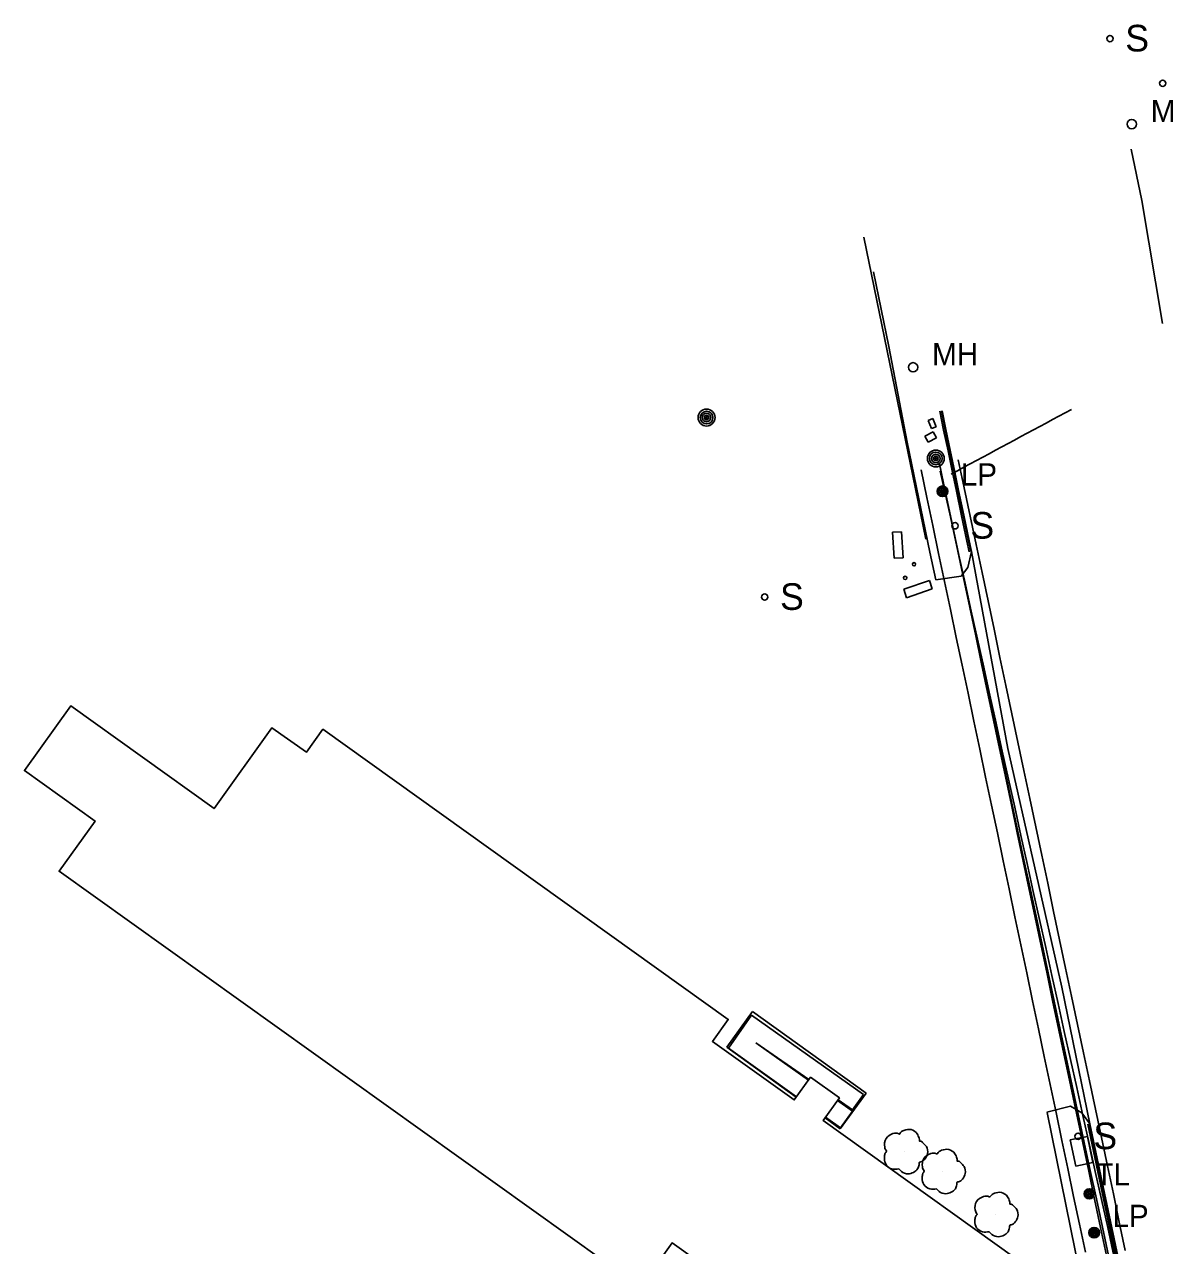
# Model space of a CAD drawing. Extents: x 368532 to 392481, y 10654822 to 10676899.
# Drawn here: x 384191.6 to 384449, y 10656208.4 to 10656483.7 of the extents above; entities that cross this region are included whole.
import ezdxf

# ---------------------------------------------------------------- set-up
doc = ezdxf.new("R2010")
doc.units = 0
for name, color, linetype in [('p_Catenary', 7, 'Continuous'), ('p_dtm slab', 7, 'Continuous'), ('p_road - paved curb', 7, 'Continuous'), ('p_road general road feature', 7, 'Continuous'), ('p_road paint stripe', 7, 'Continuous'), ('p_structure building', 7, 'Continuous'), ('p_structure fence', 7, 'Continuous'), ('p_structure sign', 7, 'Continuous'), ('p_structure stairs', 7, 'Continuous'), ('p_structure unidentified', 7, 'Continuous'), ('p_utility general pole', 7, 'Continuous'), ('p_utility manhole', 7, 'Continuous'), ('p_veg tree', 7, 'Continuous')]:
    doc.layers.add(name, color=color, linetype=linetype)

msp = doc.modelspace()

# ---------------------------------------------------------------- linework, layer by layer
at = {"layer": 'p_Catenary'}
for points in [[(384427.6, 10656396.9), (384426.17, 10656396.13), (384424.74, 10656395.36), (384423.32, 10656394.59), (384421.89, 10656393.82), (384420.46, 10656393.05), (384419.03, 10656392.29), (384417.61, 10656391.52), (384416.18, 10656390.75), (384414.75, 10656389.98), (384413.32, 10656389.21), (384411.89, 10656388.44), (384410.47, 10656387.68), (384409.04, 10656386.91), (384407.61, 10656386.14), (384406.18, 10656385.37), (384404.76, 10656384.6), (384403.33, 10656383.84), (384401.9, 10656383.07), (384400.47, 10656382.3)], [(384439.7, 10656207.35), (384438.35, 10656213.71), (384437.01, 10656220.08), (384435.66, 10656226.44), (384434.32, 10656232.81), (384432.98, 10656239.17), (384431.63, 10656245.54), (384430.29, 10656251.9), (384428.94, 10656258.27), (384427.6, 10656264.63), (384426.25, 10656271), (384424.91, 10656277.36), (384423.56, 10656283.73), (384422.22, 10656290.09), (384420.88, 10656296.46), (384419.53, 10656302.82), (384418.19, 10656309.18), (384416.84, 10656315.55), (384415.5, 10656321.91), (384414.15, 10656328.28), (384412.81, 10656334.64), (384411.46, 10656341.01), (384410.12, 10656347.37), (384408.78, 10656353.74), (384407.43, 10656360.1), (384406.09, 10656366.47), (384404.74, 10656372.83), (384403.4, 10656379.2), (384402.05, 10656385.56)], [(384430.7, 10656206.95), (384429.38, 10656213.24), (384428.06, 10656219.54), (384426.74, 10656225.84), (384425.41, 10656232.14), (384424.09, 10656238.44), (384422.77, 10656244.74), (384421.45, 10656251.04), (384420.12, 10656257.33), (384418.8, 10656263.63), (384417.48, 10656269.93), (384416.16, 10656276.23), (384414.83, 10656282.53), (384413.51, 10656288.83), (384412.19, 10656295.13), (384410.87, 10656301.43), (384409.54, 10656307.72), (384408.22, 10656314.02), (384406.9, 10656320.32), (384405.58, 10656326.62), (384404.26, 10656332.92), (384402.93, 10656339.22), (384401.61, 10656345.52), (384400.29, 10656351.81), (384398.97, 10656358.11), (384397.64, 10656364.41), (384396.32, 10656370.71), (384395, 10656377.01), (384393.68, 10656383.31)], [(384435.89, 10656206.22), (384434.53, 10656212.59), (384433.18, 10656218.96), (384431.82, 10656225.33), (384430.46, 10656231.7), (384429.1, 10656238.07), (384427.74, 10656244.44), (384426.38, 10656250.81), (384425.02, 10656257.18), (384423.66, 10656263.54), (384422.3, 10656269.91), (384420.94, 10656276.28), (384419.58, 10656282.65), (384418.23, 10656289.02), (384416.87, 10656295.39), (384415.51, 10656301.76), (384414.15, 10656308.13), (384412.79, 10656314.5), (384411.43, 10656320.87), (384410.07, 10656327.24), (384408.71, 10656333.61), (384407.35, 10656339.98), (384405.99, 10656346.35), (384404.63, 10656352.72), (384403.28, 10656359.08), (384401.92, 10656365.45), (384400.56, 10656371.82), (384399.2, 10656378.19), (384397.84, 10656384.56)], [(384435.47, 10656206.18), (384434.13, 10656212.53), (384432.79, 10656218.88), (384431.45, 10656225.23), (384430.11, 10656231.58), (384428.77, 10656237.93), (384427.43, 10656244.28), (384426.09, 10656250.63), (384424.75, 10656256.98), (384423.41, 10656263.33), (384422.07, 10656269.68), (384420.73, 10656276.03), (384419.39, 10656282.38), (384418.05, 10656288.73), (384416.71, 10656295.08), (384415.37, 10656301.43), (384414.03, 10656307.78), (384412.69, 10656314.13), (384411.35, 10656320.48), (384410.01, 10656326.83), (384408.67, 10656333.18), (384407.33, 10656339.53), (384405.99, 10656345.88), (384404.65, 10656352.23), (384403.31, 10656358.58), (384401.97, 10656364.93), (384400.63, 10656371.28), (384399.3, 10656377.63), (384397.96, 10656383.98)], [(384437.13, 10656206.17), (384435.73, 10656212.49), (384434.33, 10656218.8), (384432.94, 10656225.12), (384431.54, 10656231.43), (384430.14, 10656237.75), (384428.75, 10656244.06), (384427.35, 10656250.38), (384425.95, 10656256.69), (384424.56, 10656263.01), (384423.16, 10656269.32), (384421.76, 10656275.64), (384420.37, 10656281.95), (384418.97, 10656288.27), (384417.57, 10656294.59), (384416.18, 10656300.9), (384414.78, 10656307.22), (384413.38, 10656313.53), (384411.99, 10656319.85), (384410.59, 10656326.16), (384409.19, 10656332.48), (384407.8, 10656338.79), (384406.4, 10656345.11), (384405, 10656351.42), (384403.61, 10656357.74), (384402.21, 10656364.05), (384400.81, 10656370.37), (384399.42, 10656376.68), (384398.02, 10656383)]]:
    msp.add_lwpolyline(points, dxfattribs=at)
at = {"layer": 'p_dtm slab'}
for p, q in [((384349.88, 10656253.16), (384355.68, 10656261.21)), ((384355.68, 10656261.21), (384381.28, 10656242.76)), ((384365.54, 10656241.88), (384349.88, 10656253.16)), ((384381.28, 10656242.76), (384375.48, 10656234.72)), ((384375.48, 10656234.72), (384372.04, 10656237.2))]:
    msp.add_line(p, q, dxfattribs=at)
at = {"layer": 'p_road - paved curb'}
for p, q in [((384397.93, 10656396.47), (384398.76, 10656392.23)), ((384398.27, 10656396.54), (384399.1, 10656392.3)), ((384398.42, 10656396.57), (384399.25, 10656392.33)), ((384398.76, 10656392.23), (384399.77, 10656387.57)), ((384399.1, 10656392.3), (384400.11, 10656387.64)), ((384399.25, 10656392.33), (384400.26, 10656387.67)), ((384399.77, 10656387.57), (384400.78, 10656382.67)), ((384400.11, 10656387.64), (384401.12, 10656382.74)), ((384400.26, 10656387.67), (384401.27, 10656382.77)), ((384400.78, 10656382.67), (384401.64, 10656378.5)), ((384401.12, 10656382.74), (384401.98, 10656378.57)), ((384401.27, 10656382.77), (384402.13, 10656378.6)), ((384401.64, 10656378.5), (384402.81, 10656372.92)), ((384401.98, 10656378.57), (384403.15, 10656372.99)), ((384402.13, 10656378.6), (384403.3, 10656373.02)), ((384402.81, 10656372.92), (384404.02, 10656367.19)), ((384403.15, 10656372.99), (384404.36, 10656367.26)), ((384403.3, 10656373.02), (384404.51, 10656367.29)), ((384404.02, 10656367.19), (384404.52, 10656364.76)), ((384404.36, 10656367.26), (384404.87, 10656364.84)), ((384404.51, 10656367.29), (384405.01, 10656364.87)), ((384405.01, 10656364.87), (384413.27, 10656320.46)), ((384413.27, 10656320.46), (384425.41, 10656266.7)), ((384425.41, 10656266.7), (384431.73, 10656235.89)), ((384431.24, 10656235.78), (384442.53, 10656182.05)), ((384431.58, 10656235.85), (384442.87, 10656182.12)), ((384431.73, 10656235.89), (384443.02, 10656182.15))]:
    msp.add_line(p, q, dxfattribs=at)
at = {"layer": 'p_road general road feature'}
for p, q in [((384386.44, 10656411.06), (384382.98, 10656427.91)), ((384390.56, 10656389.51), (384386.44, 10656411.06)), ((384395.68, 10656364.71), (384390.56, 10656389.51)), ((384397.02, 10656358.51), (384395.68, 10656364.71)), ((384405.01, 10656364.87), (384404.24, 10656361.23)), ((384404.24, 10656361.23), (384402.71, 10656359.29)), ((384402.71, 10656359.29), (384397.02, 10656358.51)), ((384422.01, 10656238.51), (384427.35, 10656239.87)), ((384427.35, 10656239.87), (384429.92, 10656238.38)), ((384422.06, 10656238.4), (384429.76, 10656200.8)), ((384429.92, 10656238.38), (384431.73, 10656235.89))]:
    msp.add_line(p, q, dxfattribs=at)
at = {"layer": 'p_road paint stripe'}
for p, q in [((384441.02, 10656455.52), (384443.45, 10656443.95)), ((384443.45, 10656443.95), (384448.06, 10656416.23))]:
    msp.add_line(p, q, dxfattribs=at)
at = {"layer": 'p_structure building'}
msp.add_lwpolyline([(384330.44, 10656199.06), (384199.47, 10656292.8), (384207.55, 10656304.11), (384191.64, 10656315.49), (384202.07, 10656330.06), (384234.38, 10656306.94), (384247.42, 10656325.15), (384255.17, 10656319.61), (384258.89, 10656324.81), (384350.23, 10656259.43), (384346.67, 10656254.46), (384365.1, 10656241.26), (384368.77, 10656246.39), (384375.28, 10656241.73), (384371.63, 10656236.63), (384424.91, 10656198.5), (384400.31, 10656164.13), (384337.58, 10656209.03)], close=True, dxfattribs=at)
at = {"layer": 'p_structure fence'}
msp.add_line((384394.73, 10656367.63), (384380.78, 10656435.68), dxfattribs=at)
at = {"layer": 'p_structure sign'}
for centre in [(384436.24, 10656480.46), (384448.14, 10656470.39), (384401.34, 10656370.66), (384358.45, 10656354.6), (384429.05, 10656233.07)]:
    msp.add_circle(centre, 0.713, dxfattribs=at)
at = {"layer": 'p_structure stairs'}
for p, q in [((384355.46, 10656260.34), (384350.32, 10656252.9)), ((384380.7, 10656242.5), (384355.46, 10656260.34)), ((384356.47, 10656254.12), (384356.47, 10656254.12)), ((384368.31, 10656245.74), (384356.47, 10656254.12)), ((384356.47, 10656254.12), (384368.4, 10656245.87)), ((384350.32, 10656252.9), (384365.63, 10656242)), ((384378.26, 10656239.05), (384380.7, 10656242.5)), ((384378.21, 10656238.73), (384374.84, 10656241.12)), ((384374.99, 10656241.32), (384378.26, 10656239.05)), ((384372.15, 10656237.36), (384375.52, 10656234.96)), ((384375.52, 10656234.96), (384378.21, 10656238.73))]:
    msp.add_line(p, q, dxfattribs=at)
at = {"layer": 'p_structure unidentified'}
for p, q in [((384395.3, 10656394.42), (384396.3, 10656394.83)), ((384396.06, 10656392.59), (384395.3, 10656394.42)), ((384396.3, 10656394.83), (384397.05, 10656393)), ((384394.56, 10656390.87), (384396.44, 10656391.84)), ((384395.27, 10656389.48), (384394.56, 10656390.87)), ((384397.05, 10656393), (384396.06, 10656392.59)), ((384396.44, 10656391.84), (384397.16, 10656390.45)), ((384397.16, 10656390.45), (384395.27, 10656389.48)), ((384387.28, 10656369.23), (384389.3, 10656369.33)), ((384387.6, 10656363.35), (384387.28, 10656369.23)), ((384389.3, 10656369.33), (384389.62, 10656363.46)), ((384389.62, 10656363.46), (384387.6, 10656363.35)), ((384389.78, 10656356.35), (384395.56, 10656358.32)), ((384395.56, 10656358.32), (384396.2, 10656356.42)), ((384390.43, 10656354.45), (384389.78, 10656356.35)), ((384396.2, 10656356.42), (384390.43, 10656354.45)), ((384427.3, 10656232.24), (384431.2, 10656233.06)), ((384428.53, 10656226.37), (384427.3, 10656232.24)), ((384431.2, 10656233.06), (384432.42, 10656227.18)), ((384432.42, 10656227.18), (384428.53, 10656226.37))]:
    msp.add_line(p, q, dxfattribs=at)
for centre in [(384392.09, 10656361.98), (384390.1, 10656358.93)]:
    msp.add_circle(centre, 0.375, dxfattribs=at)
at = {"layer": 'p_utility general pole'}
for centre, radius in [((384345.35, 10656395.05), 1.9), ((384345.35, 10656395.05), 1.44), ((384345.35, 10656395.05), 0.973), ((384345.35, 10656395.05), 0.539), ((384345.35, 10656395.05), 0.192), ((384397, 10656385.84), 1.9), ((384397, 10656385.84), 1.44), ((384397, 10656385.84), 0.973), ((384397, 10656385.84), 0.539), ((384397, 10656385.84), 0.192), ((384398.51, 10656378.44), 1.19), ((384398.51, 10656378.44), 0.901), ((384398.51, 10656378.44), 0.608), ((384398.51, 10656378.44), 0.337), ((384398.51, 10656378.44), 0.12), ((384431.58, 10656220.11), 1.14), ((384431.58, 10656220.11), 0.865), ((384431.58, 10656220.11), 0.584), ((384431.58, 10656220.11), 0.323), ((384431.58, 10656220.11), 0.115), ((384432.68, 10656211.35), 1.19), ((384432.68, 10656211.35), 0.901), ((384432.68, 10656211.35), 0.608), ((384432.68, 10656211.35), 0.337), ((384432.68, 10656211.35), 0.12)]:
    msp.add_circle(centre, radius, dxfattribs=at)
at = {"layer": 'p_utility manhole'}
for centre in [(384441.16, 10656461.18), (384391.89, 10656406.38)]:
    msp.add_circle(centre, 1.05, dxfattribs=at)
at = {"layer": 'p_veg tree'}
for p, q in [((384390.06, 10656229.67), (384390.06, 10656229.67)), ((384398.56, 10656225.18), (384398.56, 10656225.18)), ((384410.44, 10656215.49), (384410.44, 10656215.49))]:
    msp.add_line(p, q, dxfattribs=at)
for points in [[(384388.68, 10656225.74), (384387.13, 10656225.71), (384385.82, 10656226.66), (384385.41, 10656228.11), (384385.51, 10656228.96), (384385.84, 10656229.57), (384385.94, 10656229.69), (384385.88, 10656229.78), (384385.49, 10656230.65), (384385.79, 10656232.56), (384387.35, 10656233.67), (384388.65, 10656233.61), (384388.8, 10656233.56), (384388.87, 10656233.66), (384389.82, 10656234.41), (384391.43, 10656234.57), (384392.81, 10656233.63), (384393.25, 10656232.63), (384393.33, 10656232.09), (384393.31, 10656231.98), (384393.42, 10656231.98), (384394.02, 10656231.69), (384394.88, 10656230.74), (384395.14, 10656229.19), (384394.53, 10656227.94), (384393.59, 10656227.3), (384393.33, 10656227.23), (384393.28, 10656227.18), (384393.27, 10656227.12), (384393.23, 10656226.67), (384392.91, 10656225.74), (384391.99, 10656224.95), (384390.78, 10656224.61), (384389.26, 10656225.13), (384388.66, 10656225.74)], [(384397.18, 10656221.25), (384395.62, 10656221.23), (384394.32, 10656222.18), (384393.91, 10656223.62), (384394.01, 10656224.47), (384394.34, 10656225.09), (384394.44, 10656225.2), (384394.38, 10656225.3), (384393.99, 10656226.17), (384394.29, 10656228.08), (384395.85, 10656229.18), (384397.15, 10656229.12), (384397.29, 10656229.08), (384397.37, 10656229.18), (384398.32, 10656229.93), (384399.93, 10656230.09), (384401.31, 10656229.14), (384401.75, 10656228.15), (384401.82, 10656227.6), (384401.81, 10656227.49), (384401.92, 10656227.5), (384402.52, 10656227.21), (384403.38, 10656226.26), (384403.64, 10656224.7), (384403.03, 10656223.45), (384402.09, 10656222.81), (384401.83, 10656222.75), (384401.78, 10656222.7), (384401.77, 10656222.63), (384401.72, 10656222.18), (384401.41, 10656221.26), (384400.49, 10656220.47), (384399.27, 10656220.12), (384397.76, 10656220.64), (384397.16, 10656221.26)], [(384409.06, 10656211.56), (384407.5, 10656211.54), (384406.2, 10656212.48), (384405.79, 10656213.93), (384405.89, 10656214.78), (384406.22, 10656215.4), (384406.32, 10656215.51), (384406.26, 10656215.6), (384405.87, 10656216.48), (384406.17, 10656218.38), (384407.73, 10656219.49), (384409.03, 10656219.43), (384409.17, 10656219.39), (384409.25, 10656219.48), (384410.2, 10656220.24), (384411.81, 10656220.39), (384413.19, 10656219.45), (384413.63, 10656218.46), (384413.7, 10656217.91), (384413.69, 10656217.8), (384413.79, 10656217.8), (384414.4, 10656217.51), (384415.26, 10656216.56), (384415.51, 10656215.01), (384414.91, 10656213.76), (384413.97, 10656213.12), (384413.71, 10656213.05), (384413.66, 10656213), (384413.65, 10656212.94), (384413.6, 10656212.49), (384413.29, 10656211.57), (384412.37, 10656210.78), (384411.15, 10656210.43), (384409.64, 10656210.95), (384409.04, 10656211.57)]]:
    msp.add_spline(points, degree=3, dxfattribs=at)

# ---------------------------------------------------------------- texts
at = {"layer": 'p_structure sign'}
for p in [(384439.7, 10656477.56), (384404.8, 10656367.76), (384361.91, 10656351.71), (384432.51, 10656230.17)]:
    msp.add_text('S', height=6, dxfattribs=at).set_placement(p)
at = {"layer": 'p_utility general pole'}
for s, p in [('LP', (384402.63, 10656379.74)), ('TL', (384432.96, 10656221.99)), ('LP', (384436.8, 10656212.64))]:
    msp.add_text(s, height=5, dxfattribs=at).set_placement(p)
at = {"layer": 'p_utility manhole'}
for p in [(384445.43, 10656461.64), (384396.16, 10656406.84)]:
    msp.add_text('MH', height=5, dxfattribs=at).set_placement(p)

doc.saveas('drawing.dxf')
